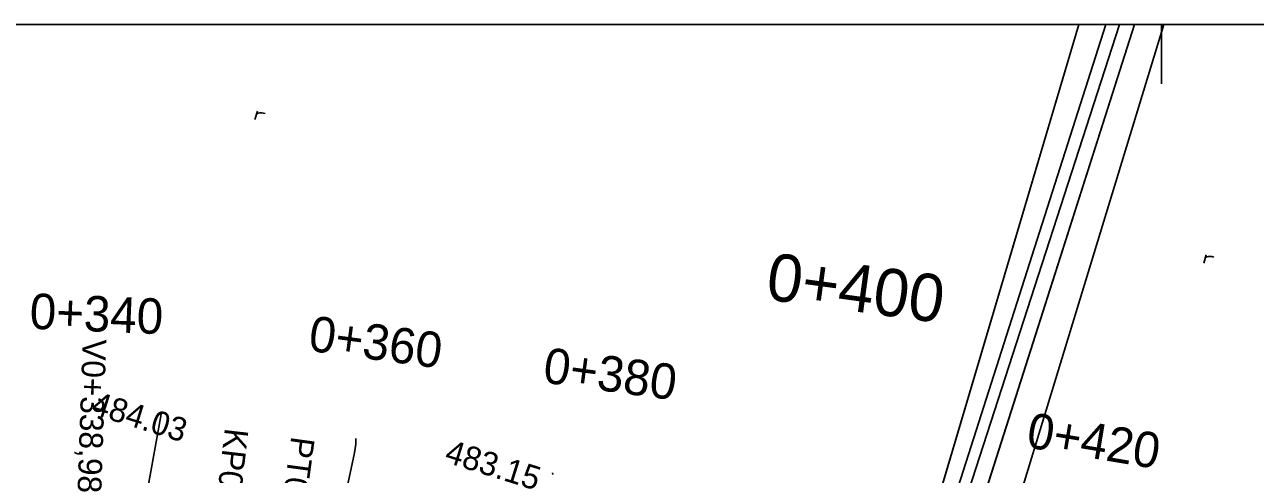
# Model space of a CAD drawing. Extents: x -636600 to -628587, y -1090963 to -1085869.
# Drawn here: x -629523.3 to -629419.3, y -1087383.2 to -1087345.1 of the extents above; entities that cross this region are included whole.
import ezdxf

# ---------------------------------------------------------------- set-up
doc = ezdxf.new("R2010")
doc.units = 0
for name, color, linetype in [('08_LEGENDA_HV', 7, 'Continuous'), ('22', 7, 'Continuous'), ('42', 7, 'Continuous'), ('43', 7, 'Continuous'), ('60', 7, 'Continuous'), ('Ex_Minor Contours', 7, 'Continuous'), ('HEKTOMETRY100', 7, 'Continuous'), ('HEKTOMETRY20', 7, 'Continuous'), ('HL_BODY', 7, 'Continuous'), ('koty_vše', 7, 'Continuous'), ('PARCELY_NÁVRH_TOKY_NÁDRŽE', 7, 'Continuous'), ('VRCHOLY', 7, 'Continuous')]:
    doc.layers.add(name, color=color, linetype=linetype)

msp = doc.modelspace()

# ---------------------------------------------------------------- linework, layer by layer
at = {"layer": '08_LEGENDA_HV'}
msp.add_line((-629847.27, -1087345.15), (-629217.27, -1087345.15), dxfattribs=at)
msp.add_lwpolyline([(-629422.27, -1087345.15), (-629427.27, -1087345.15), (-629427.27, -1087350.15)], dxfattribs=at)
at = {"layer": '22'}
for p, q in [((-629434.26, -1087345.15), (-629446.89, -1087387.79)), ((-629442.69, -1087386.38), (-629429.54, -1087345.15))]:
    msp.add_line(p, q, dxfattribs=at)
at = {"layer": '42'}
msp.add_line((-629439.35, -1087385.39), (-629427.08, -1087345.15), dxfattribs=at)
at = {"layer": '43'}
for points in [[(-629503.84, -1087353.17), (-629503.62, -1087352.47)], [(-629503.69, -1087352.69), (-629503.56, -1087352.63), (-629503.45, -1087352.6), (-629503.28, -1087352.6), (-629503.13, -1087352.63), (-629502.98, -1087352.67)], [(-629423.7, -1087365.3), (-629423.48, -1087364.6)], [(-629423.55, -1087364.83), (-629423.43, -1087364.77), (-629423.31, -1087364.74), (-629423.15, -1087364.74), (-629423, -1087364.76), (-629422.84, -1087364.8)]]:
    msp.add_lwpolyline(points, dxfattribs=at)
at = {"layer": '60'}
for p, q in [((-629445.51, -1087387.58), (-629431.97, -1087345.15)), ((-629430.81, -1087345.15), (-629444.55, -1087387.57))]:
    msp.add_line(p, q, dxfattribs=at)
at = {"layer": 'Ex_Minor Contours'}
for points in [[(-629511.72, -1087377.91), (-629511.72, -1087377.92), (-629511.73, -1087377.96), (-629511.74, -1087378), (-629511.74, -1087378.05), (-629511.75, -1087378.09), (-629513.25, -1087386.35)], [(-629495.31, -1087380.12), (-629495.33, -1087380.6), (-629495.44, -1087381.35), (-629496.14, -1087384.64)], [(-629478.7, -1087383.04), (-629478.67, -1087383.18)]]:
    msp.add_lwpolyline(points, dxfattribs=at)
at = {"layer": 'PARCELY_NÁVRH_TOKY_NÁDRŽE'}
msp.add_line((-629429.54, -1087345.15), (-629434.26, -1087345.15), dxfattribs=at)
for points in [[(-629434.26, -1087345.15), (-629446.89, -1087387.79), (-629447.76, -1087421.6), (-629448.88, -1087423.06), (-629447.89, -1087427.4), (-629428.31, -1087614.39), (-629426.22, -1087642.03), (-629426.22, -1087642.15)], [(-629423.21, -1087642.15), (-629425.59, -1087615.53), (-629445.01, -1087426.24), (-629443.87, -1087423.69), (-629442.69, -1087386.38), (-629429.54, -1087345.15)]]:
    msp.add_lwpolyline(points, dxfattribs=at)

# ---------------------------------------------------------------- texts
at = {"layer": 'HEKTOMETRY100'}
msp.add_text('0+400', height=4, rotation=352.2523, dxfattribs=at).set_placement((-629460.79, -1087368.36))
at = {"layer": 'HEKTOMETRY20'}
for s, rotation, p in [('0+340', 357.5878, (-629522.91, -1087370.85)), ('0+360', 352.2523, (-629499.41, -1087372.7)), ('0+380', 352.2523, (-629479.6, -1087375.39)), ('0+420', 350.5052, (-629438.78, -1087380.86))]:
    msp.add_text(s, height=3, rotation=rotation, dxfattribs=at).set_placement(p)
at = {"layer": 'HL_BODY'}
for s, rotation, p in [('KP0+348,675', 263.4459, (-629506.37, -1087379.2)), ('PT0+353,675', 262.2523, (-629500.76, -1087379.9))]:
    msp.add_text(s, height=2, rotation=rotation, dxfattribs=at).set_placement(p)
at = {"layer": 'koty_vše'}
for s, p in [('484.03', (-629517.77, -1087378.03)), ('483.15', (-629487.91, -1087382.1))]:
    msp.add_text(s, height=2, rotation=342.6503, dxfattribs=at).set_placement(p)
at = {"layer": 'VRCHOLY'}
msp.add_text('V0+338,98', height=2, rotation=268.0962, dxfattribs=at).set_placement((-629518.39, -1087371.71))

doc.saveas('drawing.dxf')
